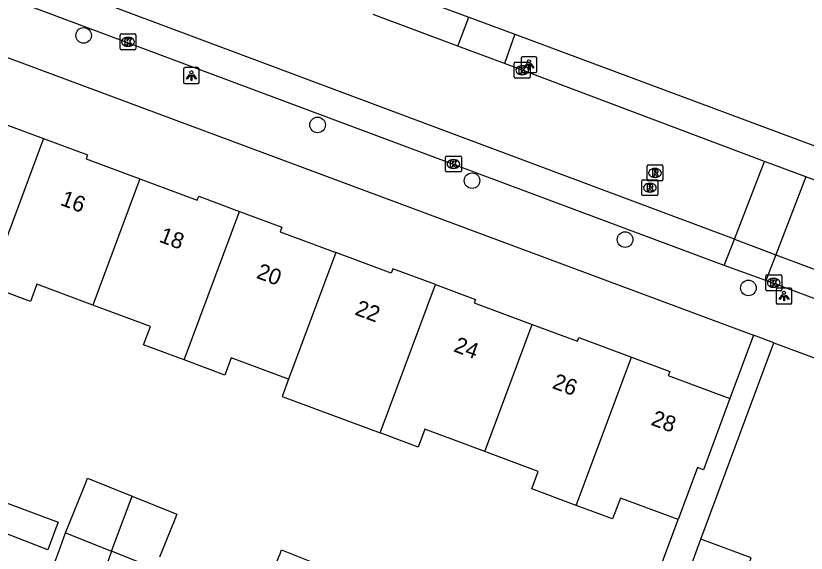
# Model space of a CAD drawing. Extents: x 163268 to 164360, y 381529 to 382285.
# Drawn here: x 163848.36 to 163897.99, y 382025.7 to 382059.43 of the extents above; entities that cross this region are included whole.
import ezdxf

# ---------------------------------------------------------------- set-up
doc = ezdxf.new("R2010")
doc.units = 0
for name, color, linetype in [('IMGEO_Boom', 7, 'Continuous'), ('IMGEO_Kolk', 7, 'Continuous'), ('IMGEO_Lichtpunt', 7, 'Continuous'), ('IMGEO_Pand', 7, 'Continuous'), ('IMGEO_Pand_nummerreeks', 7, 'Continuous'), ('IMGEO_Parkeervlak_open', 7, 'Continuous'), ('IMGEO_Rijbaan_lokaal_open', 7, 'Continuous'), ('IMGEO_Rioolput', 7, 'Continuous'), ('IMGEO_Voetpad_open', 7, 'Continuous')]:
    doc.layers.add(name, color=color, linetype=linetype)

msp = doc.modelspace()

# ---------------------------------------------------------------- linework, layer by layer
at = {"layer": 'IMGEO_Boom'}
for centre in [(163852.62, 382058.2), (163867.307, 382052.582), (163877.005, 382049.085), (163886.613, 382045.385), (163894.357, 382042.353)]:
    msp.add_circle(centre, 0.489, dxfattribs=at)
at = {"layer": 'IMGEO_Kolk'}
for p, q in [((163854.906, 382057.373), (163854.906, 382058.225)), ((163854.981, 382058.299), (163855.833, 382058.299)), ((163855.394, 382058.079), (163855.419, 382058.079)), ((163855.907, 382058.225), (163855.907, 382057.373)), ((163855.417, 382057.519), (163855.392, 382057.519)), ((163855.833, 382057.299), (163854.981, 382057.299)), ((163879.729, 382056.518), (163880.581, 382056.518)), ((163879.654, 382055.592), (163879.654, 382056.444)), ((163880.142, 382056.298), (163880.167, 382056.298)), ((163880.655, 382056.444), (163880.655, 382055.592)), ((163880.581, 382055.518), (163879.729, 382055.518)), ((163880.165, 382055.738), (163880.14, 382055.738)), ((163875.336, 382049.706), (163875.336, 382050.558)), ((163875.411, 382050.632), (163876.263, 382050.632)), ((163876.337, 382050.558), (163876.337, 382049.706)), ((163875.824, 382050.412), (163875.849, 382050.412)), ((163876.263, 382049.632), (163875.411, 382049.632)), ((163875.847, 382049.852), (163875.822, 382049.852)), ((163895.447, 382042.245), (163895.447, 382043.097)), ((163895.522, 382043.171), (163896.374, 382043.171)), ((163896.448, 382043.097), (163896.448, 382042.245)), ((163895.935, 382042.951), (163895.96, 382042.951)), ((163896.374, 382042.171), (163895.522, 382042.171)), ((163895.958, 382042.391), (163895.933, 382042.391))]:
    msp.add_line(p, q, dxfattribs=at)
for points in [[(163854.906, 382057.373), (163854.906, 382058.225)], [(163854.981, 382058.299), (163855.833, 382058.299)], [(163855.227, 382057.999), (163855.35, 382057.999), (163855.35, 382057.848), (163855.48, 382057.999), (163855.644, 382057.999), (163855.498, 382057.848), (163855.651, 382057.599), (163855.499, 382057.599), (163855.414, 382057.763), (163855.35, 382057.696), (163855.35, 382057.599), (163855.227, 382057.599), (163855.227, 382057.999)], [(163855.907, 382058.225), (163855.907, 382057.373)], [(163855.833, 382057.299), (163854.981, 382057.299)], [(163879.729, 382056.518), (163880.581, 382056.518)], [(163879.654, 382055.592), (163879.654, 382056.444)], [(163879.975, 382056.218), (163880.098, 382056.218), (163880.098, 382056.067), (163880.228, 382056.218), (163880.392, 382056.218), (163880.246, 382056.067), (163880.399, 382055.818), (163880.247, 382055.818), (163880.162, 382055.982), (163880.098, 382055.915), (163880.098, 382055.818), (163879.975, 382055.818), (163879.975, 382056.218)], [(163880.655, 382056.444), (163880.655, 382055.592)], [(163880.581, 382055.518), (163879.729, 382055.518)], [(163875.336, 382049.706), (163875.336, 382050.558)], [(163875.411, 382050.632), (163876.263, 382050.632)], [(163876.337, 382050.558), (163876.337, 382049.706)], [(163875.657, 382050.332), (163875.78, 382050.332), (163875.78, 382050.181), (163875.91, 382050.332), (163876.074, 382050.332), (163875.928, 382050.181), (163876.081, 382049.932), (163875.929, 382049.932), (163875.844, 382050.096), (163875.78, 382050.029), (163875.78, 382049.932), (163875.657, 382049.932), (163875.657, 382050.332)], [(163876.263, 382049.632), (163875.411, 382049.632)], [(163895.447, 382042.245), (163895.447, 382043.097)], [(163895.522, 382043.171), (163896.374, 382043.171)], [(163896.448, 382043.097), (163896.448, 382042.245)], [(163895.768, 382042.871), (163895.891, 382042.871), (163895.891, 382042.72), (163896.021, 382042.871), (163896.185, 382042.871), (163896.039, 382042.72), (163896.192, 382042.471), (163896.04, 382042.471), (163895.955, 382042.635), (163895.891, 382042.568), (163895.891, 382042.471), (163895.768, 382042.471), (163895.768, 382042.871)], [(163896.374, 382042.171), (163895.522, 382042.171)]]:
    msp.add_lwpolyline(points, dxfattribs=at)
for centre, start, end in [((163854.983, 382058.223), 91.552, 178.448), ((163854.983, 382058.223), 91.552, 178.448), ((163855.831, 382058.223), 1.552, 88.448), ((163855.831, 382058.223), 1.552, 88.448), ((163854.983, 382057.375), 181.552, 268.448), ((163854.983, 382057.375), 181.552, 268.448), ((163855.831, 382057.375), 271.552, 358.448), ((163855.831, 382057.375), 271.552, 358.448), ((163879.731, 382056.442), 91.552, 178.448), ((163879.731, 382056.442), 91.552, 178.448), ((163880.579, 382056.442), 1.552, 88.448), ((163880.579, 382056.442), 1.552, 88.448), ((163879.731, 382055.594), 181.552, 268.448), ((163879.731, 382055.594), 181.552, 268.448), ((163880.579, 382055.594), 271.552, 358.448), ((163880.579, 382055.594), 271.552, 358.448), ((163875.413, 382050.556), 91.552, 178.448), ((163875.413, 382050.556), 91.552, 178.448), ((163876.261, 382050.556), 1.552, 88.448), ((163876.261, 382050.556), 1.552, 88.448), ((163875.413, 382049.708), 181.552, 268.448), ((163875.413, 382049.708), 181.552, 268.448), ((163876.261, 382049.708), 271.552, 358.448), ((163876.261, 382049.708), 271.552, 358.448), ((163895.524, 382043.095), 91.552, 178.448), ((163895.524, 382043.095), 91.552, 178.448), ((163896.372, 382043.095), 1.552, 88.448), ((163896.372, 382043.095), 1.552, 88.448), ((163895.524, 382042.247), 181.552, 268.448), ((163895.524, 382042.247), 181.552, 268.448), ((163896.372, 382042.247), 271.552, 358.448), ((163896.372, 382042.247), 271.552, 358.448)]:
    msp.add_arc(centre, 0.0765, start, end, dxfattribs=at)
for centre, major_axis, ratio, start_param, end_param in [((163855.393, 382057.799), (-0.387, 0.002), 0.722429, 4.712389, 7.853982), ((163855.418, 382057.799), (-0.39, 0.002), 0.717154, 1.570796, 4.712389), ((163880.141, 382056.018), (-0.387, 0.002), 0.722429, 4.712389, 7.853982), ((163880.166, 382056.018), (-0.39, 0.002), 0.717154, 1.570796, 4.712389), ((163875.823, 382050.132), (-0.387, 0.002), 0.722429, 4.712389, 7.853982), ((163875.848, 382050.132), (-0.39, 0.002), 0.717154, 1.570796, 4.712389), ((163895.934, 382042.671), (-0.387, 0.002), 0.722429, 4.712389, 7.853982), ((163895.959, 382042.671), (-0.39, 0.002), 0.717154, 1.570796, 4.712389)]:
    msp.add_ellipse(centre, major_axis=major_axis, ratio=ratio, start_param=start_param, end_param=end_param, dxfattribs=at)
at = {"layer": 'IMGEO_Lichtpunt'}
for p, q in [((163880.083, 382056.773), (163880.083, 382055.966)), ((163880.083, 382056.773), (163880.083, 382055.966)), ((163880.985, 382056.868), (163880.177, 382056.868)), ((163880.985, 382056.868), (163880.177, 382056.868)), ((163881.079, 382055.966), (163881.079, 382056.773)), ((163881.079, 382055.966), (163881.079, 382056.773)), ((163858.886, 382056.083), (163858.886, 382055.276)), ((163858.886, 382056.083), (163858.886, 382055.276)), ((163859.788, 382056.178), (163858.98, 382056.178)), ((163859.788, 382056.178), (163858.98, 382056.178)), ((163859.882, 382055.276), (163859.882, 382056.083)), ((163859.882, 382055.276), (163859.882, 382056.083)), ((163880.177, 382055.872), (163880.985, 382055.872)), ((163880.177, 382055.872), (163880.985, 382055.872)), ((163858.98, 382055.182), (163859.788, 382055.182)), ((163858.98, 382055.182), (163859.788, 382055.182)), ((163896.098, 382042.245), (163896.098, 382041.438)), ((163896.098, 382042.245), (163896.098, 382041.438)), ((163897, 382042.34), (163896.192, 382042.34)), ((163897, 382042.34), (163896.192, 382042.34)), ((163897.094, 382041.438), (163897.094, 382042.245)), ((163897.094, 382041.438), (163897.094, 382042.245)), ((163896.192, 382041.344), (163897, 382041.344)), ((163896.192, 382041.344), (163897, 382041.344))]:
    msp.add_line(p, q, dxfattribs=at)
for points in [[(163880.457, 382056.437), (163880.496, 382056.409), (163880.308, 382056.147), (163880.27, 382056.174), (163880.457, 382056.437)], [(163880.559, 382056.389), (163880.606, 382056.389), (163880.606, 382056.067), (163880.559, 382056.067), (163880.559, 382056.389)], [(163880.669, 382056.409), (163880.707, 382056.436), (163880.894, 382056.174), (163880.855, 382056.146), (163880.669, 382056.409)], [(163859.26, 382055.747), (163859.299, 382055.719), (163859.111, 382055.457), (163859.073, 382055.484), (163859.26, 382055.747)], [(163859.362, 382055.699), (163859.409, 382055.699), (163859.409, 382055.377), (163859.362, 382055.377), (163859.362, 382055.699)], [(163859.472, 382055.719), (163859.51, 382055.746), (163859.697, 382055.484), (163859.658, 382055.456), (163859.472, 382055.719)], [(163896.472, 382041.909), (163896.511, 382041.881), (163896.323, 382041.619), (163896.285, 382041.646), (163896.472, 382041.909)], [(163896.574, 382041.861), (163896.621, 382041.861), (163896.621, 382041.539), (163896.574, 382041.539), (163896.574, 382041.861)], [(163896.684, 382041.881), (163896.722, 382041.908), (163896.909, 382041.646), (163896.87, 382041.618), (163896.684, 382041.881)]]:
    msp.add_lwpolyline(points, dxfattribs=at)
for centre in [(163880.582, 382056.571), (163859.385, 382055.881), (163896.597, 382042.043)]:
    msp.add_circle(centre, 0.0994, dxfattribs=at)
for centre, start, end in [((163880.177, 382056.773), 90, 180), ((163880.177, 382056.773), 90, 180), ((163880.985, 382056.773), 0, 90), ((163880.985, 382056.773), 0, 90), ((163858.98, 382056.083), 90, 180), ((163858.98, 382056.083), 90, 180), ((163859.788, 382056.083), 0, 90), ((163859.788, 382056.083), 0, 90), ((163880.177, 382055.966), 180, 270), ((163880.177, 382055.966), 180, 270), ((163880.985, 382055.966), 270, 0), ((163880.985, 382055.966), 270, 360), ((163858.98, 382055.276), 180, 270), ((163858.98, 382055.276), 180, 270), ((163859.788, 382055.276), 270, 0), ((163859.788, 382055.276), 270, 360), ((163896.192, 382042.245), 90, 180), ((163896.192, 382042.245), 90, 180), ((163897, 382042.245), 0, 90), ((163897, 382042.245), 0, 90), ((163896.192, 382041.438), 180, 270), ((163896.192, 382041.438), 180, 270), ((163897, 382041.438), 270, 0), ((163897, 382041.438), 270, 360)]:
    msp.add_arc(centre, 0.0946, start, end, dxfattribs=at)
at = {"layer": 'IMGEO_Pand'}
for points in [[(163843.646, 382053.849), (163847.571, 382052.389), (163847.662, 382052.633), (163850.093, 382051.729)], [(163850.093, 382051.729), (163846.649, 382042.474)], [(163850.093, 382051.729), (163852.865, 382050.699), (163852.776, 382050.461), (163856.158, 382049.203)], [(163856.158, 382049.203), (163853.207, 382041.274)], [(163856.158, 382049.203), (163859.754, 382047.866), (163859.845, 382048.109), (163862.402, 382047.159)], [(163858.931, 382037.832), (163862.402, 382047.159)], [(163862.402, 382047.159), (163865.065, 382046.169), (163864.958, 382045.881), (163868.448, 382044.583)], [(163868.448, 382044.583), (163865.489, 382036.632)], [(163874.703, 382042.569), (163872.038, 382043.56), (163871.936, 382043.286), (163868.448, 382044.583)], [(163853.207, 382041.274), (163849.691, 382042.581), (163849.287, 382041.493), (163846.649, 382042.474)], [(163871.236, 382033.253), (163874.703, 382042.569)], [(163874.703, 382042.569), (163877.217, 382041.634), (163877.138, 382041.42), (163880.777, 382040.067)], [(163858.931, 382037.832), (163856.382, 382038.78), (163856.81, 382039.934), (163853.207, 382041.274)], [(163877.804, 382032.079), (163880.777, 382040.067)], [(163880.777, 382040.067), (163883.632, 382039.006), (163883.716, 382039.231), (163887.015, 382038.004)], [(163865.489, 382036.632), (163861.893, 382037.969), (163861.488, 382036.882), (163858.931, 382037.832)], [(163883.553, 382028.704), (163887.015, 382038.004)], [(163887.015, 382038.004), (163889.423, 382037.109), (163889.325, 382036.846), (163893.193, 382035.408)], [(163865.489, 382036.632), (163865.083, 382035.542), (163871.236, 382033.253)], [(163893.193, 382035.408), (163891.53, 382030.935), (163891.158, 382031.073), (163889.945, 382027.81)], [(163877.804, 382032.079), (163874.046, 382033.477), (163873.631, 382032.362), (163871.236, 382033.253)], [(163883.553, 382028.704), (163880.763, 382029.742), (163881.167, 382030.829), (163877.804, 382032.079)], [(163851.488, 382026.987), (163852.563, 382029.664), (163852.772, 382030.184), (163852.865, 382030.414), (163855.66, 382029.291)], [(163854.371, 382025.83), (163855.535, 382028.955), (163855.574, 382029.059), (163855.66, 382029.291)], [(163855.66, 382029.291), (163858.471, 382028.162), (163858.252, 382027.616), (163858.176, 382027.427), (163857.388, 382025.461)], [(163889.945, 382027.81), (163886.319, 382029.158), (163885.835, 382027.856), (163883.553, 382028.704)], [(163852.919, 382021.838), (163849.99, 382022.966), (163851.053, 382025.819), (163851.488, 382026.987)], [(163851.488, 382026.987), (163854.371, 382025.83)], [(163890.507, 382024.239), (163891.376, 382026.577)], [(163893.615, 382022.929), (163894.534, 382025.402), (163891.376, 382026.577)], [(163854.371, 382025.83), (163853.962, 382024.704), (163853.815, 382024.301), (163852.919, 382021.838)], [(163857.096, 382024.734), (163855.047, 382025.558), (163854.739, 382025.682), (163854.371, 382025.83)], [(163863.874, 382022.976), (163864.767, 382025.198), (163864.861, 382025.431), (163864.951, 382025.656), (163865.052, 382025.906), (163867.65, 382024.863)]]:
    msp.add_lwpolyline(points, dxfattribs=at)
at = {"layer": 'IMGEO_Parkeervlak_open'}
for points in [[(163892.832, 382043.759), (163893.475, 382045.418)], [(163896.075, 382044.425), (163895.451, 382042.81)]]:
    msp.add_lwpolyline(points, dxfattribs=at)
at = {"layer": 'IMGEO_Rijbaan_lokaal_open'}
for points in [[(163893.475, 382045.418), (163828.359, 382069.77)], [(163876.108, 382057.535), (163870.806, 382059.511)], [(163879.043, 382056.442), (163876.108, 382057.535)], [(163895.364, 382050.297), (163879.043, 382056.442)], [(163893.475, 382045.418), (163895.364, 382050.297)], [(163897.972, 382049.332), (163895.364, 382050.297)], [(163897.972, 382049.332), (163896.075, 382044.425)], [(163899.727, 382048.672), (163899.274, 382048.839), (163897.972, 382049.332)], [(163893.475, 382045.418), (163896.075, 382044.425)], [(163896.075, 382044.425), (163920.818, 382035.172)]]:
    msp.add_lwpolyline(points, dxfattribs=at)
at = {"layer": 'IMGEO_Rioolput'}
for p, q in [((163888.068, 382050.072), (163888.92, 382050.072)), ((163887.993, 382049.146), (163887.993, 382049.998)), ((163888.481, 382049.852), (163888.506, 382049.852)), ((163888.994, 382049.998), (163888.994, 382049.146)), ((163887.672, 382048.22), (163887.672, 382049.072)), ((163887.747, 382049.146), (163888.599, 382049.146)), ((163888.92, 382049.072), (163888.068, 382049.072)), ((163888.504, 382049.292), (163888.479, 382049.292)), ((163888.673, 382049.072), (163888.673, 382048.22)), ((163888.16, 382048.926), (163888.185, 382048.926)), ((163888.599, 382048.146), (163887.747, 382048.146)), ((163888.183, 382048.366), (163888.158, 382048.366))]:
    msp.add_line(p, q, dxfattribs=at)
for points in [[(163888.068, 382050.072), (163888.92, 382050.072)], [(163887.993, 382049.146), (163887.993, 382049.998)], [(163888.582, 382049.77), (163888.33, 382049.772), (163888.33, 382049.372)], [(163888.33, 382049.372), (163888.454, 382049.372), (163888.454, 382049.534), (163888.465, 382049.534)], [(163888.508, 382049.691), (163888.454, 382049.691), (163888.454, 382049.61)], [(163888.454, 382049.61), (163888.506, 382049.61)], [(163888.994, 382049.998), (163888.994, 382049.146)], [(163887.672, 382048.22), (163887.672, 382049.072)], [(163887.747, 382049.146), (163888.599, 382049.146)], [(163888.92, 382049.072), (163888.068, 382049.072)], [(163888.512, 382049.505), (163888.583, 382049.372), (163888.723, 382049.372), (163888.658, 382049.498)], [(163888.673, 382049.072), (163888.673, 382048.22)], [(163888.261, 382048.844), (163888.009, 382048.846), (163888.009, 382048.446)], [(163888.009, 382048.446), (163888.133, 382048.446), (163888.133, 382048.608), (163888.144, 382048.608)], [(163888.187, 382048.765), (163888.133, 382048.765), (163888.133, 382048.684)], [(163888.133, 382048.684), (163888.185, 382048.684)], [(163888.191, 382048.579), (163888.262, 382048.446), (163888.402, 382048.446), (163888.337, 382048.572)], [(163888.599, 382048.146), (163887.747, 382048.146)]]:
    msp.add_lwpolyline(points, dxfattribs=at)
for centre, radius, start, end in [((163888.07, 382049.996), 0.0765, 91.552, 178.448), ((163888.07, 382049.996), 0.0765, 91.552, 178.448), ((163888.918, 382049.996), 0.0765, 1.552, 88.448), ((163888.918, 382049.996), 0.0765, 1.552, 88.448), ((163888.464, 382049.481), 0.0533, 26.0293, 88.6989), ((163888.49, 382049.799), 0.19, 274.7715, 282.9687), ((163888.514, 382049.595), 0.0964, 77.0061, 93.1865), ((163888.528, 382049.652), 0.0378, 276.6634, 79.6772), ((163888.581, 382049.66), 0.109, 350.3612, 89.416), ((163888.579, 382049.66), 0.112, 277.5842, 350.9817), ((163888.563, 382049.445), 0.108, 29.5134, 73.7905), ((163887.749, 382049.07), 0.0765, 91.552, 178.448), ((163887.749, 382049.07), 0.0765, 91.552, 178.448), ((163888.07, 382049.148), 0.0765, 181.552, 268.448), ((163888.07, 382049.148), 0.0765, 181.552, 268.448), ((163888.597, 382049.07), 0.0765, 1.552, 88.448), ((163888.597, 382049.07), 0.0765, 1.552, 88.448), ((163888.918, 382049.148), 0.0765, 271.552, 358.448), ((163888.918, 382049.148), 0.0765, 271.552, 358.448), ((163888.143, 382048.555), 0.0533, 26.0293, 88.6989), ((163888.169, 382048.873), 0.19, 274.7715, 282.9687), ((163888.193, 382048.669), 0.0964, 77.0061, 93.1865), ((163888.207, 382048.726), 0.0378, 276.6634, 79.6772), ((163888.26, 382048.734), 0.109, 350.3612, 89.416), ((163888.258, 382048.734), 0.112, 277.5842, 350.9817), ((163888.242, 382048.519), 0.108, 29.5134, 73.7905), ((163887.749, 382048.222), 0.0765, 181.552, 268.448), ((163887.749, 382048.222), 0.0765, 181.552, 268.448), ((163888.597, 382048.222), 0.0765, 271.552, 358.448), ((163888.597, 382048.222), 0.0765, 271.552, 358.448)]:
    msp.add_arc(centre, radius, start, end, dxfattribs=at)
for centre, major_axis, ratio, start_param, end_param in [((163888.48, 382049.572), (-0.387, 0.002), 0.722429, 4.712389, 7.853982), ((163888.505, 382049.572), (-0.39, 0.002), 0.717154, 1.570796, 4.712389), ((163888.159, 382048.646), (-0.387, 0.002), 0.722429, 4.712389, 7.853982), ((163888.184, 382048.646), (-0.39, 0.002), 0.717154, 1.570796, 4.712389)]:
    msp.add_ellipse(centre, major_axis=major_axis, ratio=ratio, start_param=start_param, end_param=end_param, dxfattribs=at)
at = {"layer": 'IMGEO_Voetpad_open'}
for points in [[(163892.832, 382043.759), (163827.735, 382068.081)], [(163871.466, 382061.345), (163876.809, 382059.354)], [(163876.108, 382057.535), (163876.809, 382059.354)], [(163876.809, 382059.354), (163879.703, 382058.276)], [(163879.703, 382058.276), (163879.043, 382056.442)], [(163879.703, 382058.276), (163900.361, 382050.578)], [(163845.123, 382057.82), (163894.675, 382039.392)], [(163895.451, 382042.81), (163892.832, 382043.759)], [(163917.399, 382034.556), (163916.168, 382035.103), (163895.451, 382042.81)], [(163894.675, 382039.392), (163893.193, 382035.408)], [(163895.961, 382038.914), (163894.675, 382039.392)], [(163891.376, 382026.577), (163895.961, 382038.914)], [(163895.961, 382038.914), (163921.004, 382029.6)], [(163845.222, 382029.799), (163851.029, 382027.644), (163850.945, 382027.435), (163850.365, 382025.913), (163844.6, 382028.153)], [(163881.372, 382016.397), (163885.14, 382014.885), (163889.945, 382027.81)]]:
    msp.add_lwpolyline(points, dxfattribs=at)

# ---------------------------------------------------------------- texts
at = {"layer": 'IMGEO_Pand_nummerreeks'}
for s, rotation, p in [('16', 339.5851, (163851.102, 382047.573)), ('18', 339.5851, (163857.299, 382045.267)), ('20', 339.5851, (163863.407, 382042.994)), ('22', 339.5855, (163869.596, 382040.691)), ('24', 339.5851, (163875.791, 382038.385)), ('26', 339.5851, (163881.984, 382036.08)), ('28', 339.5851, (163888.181, 382033.774))]:
    msp.add_text(s, height=1, rotation=rotation, dxfattribs=at).set_placement(p)

doc.saveas('drawing.dxf')
